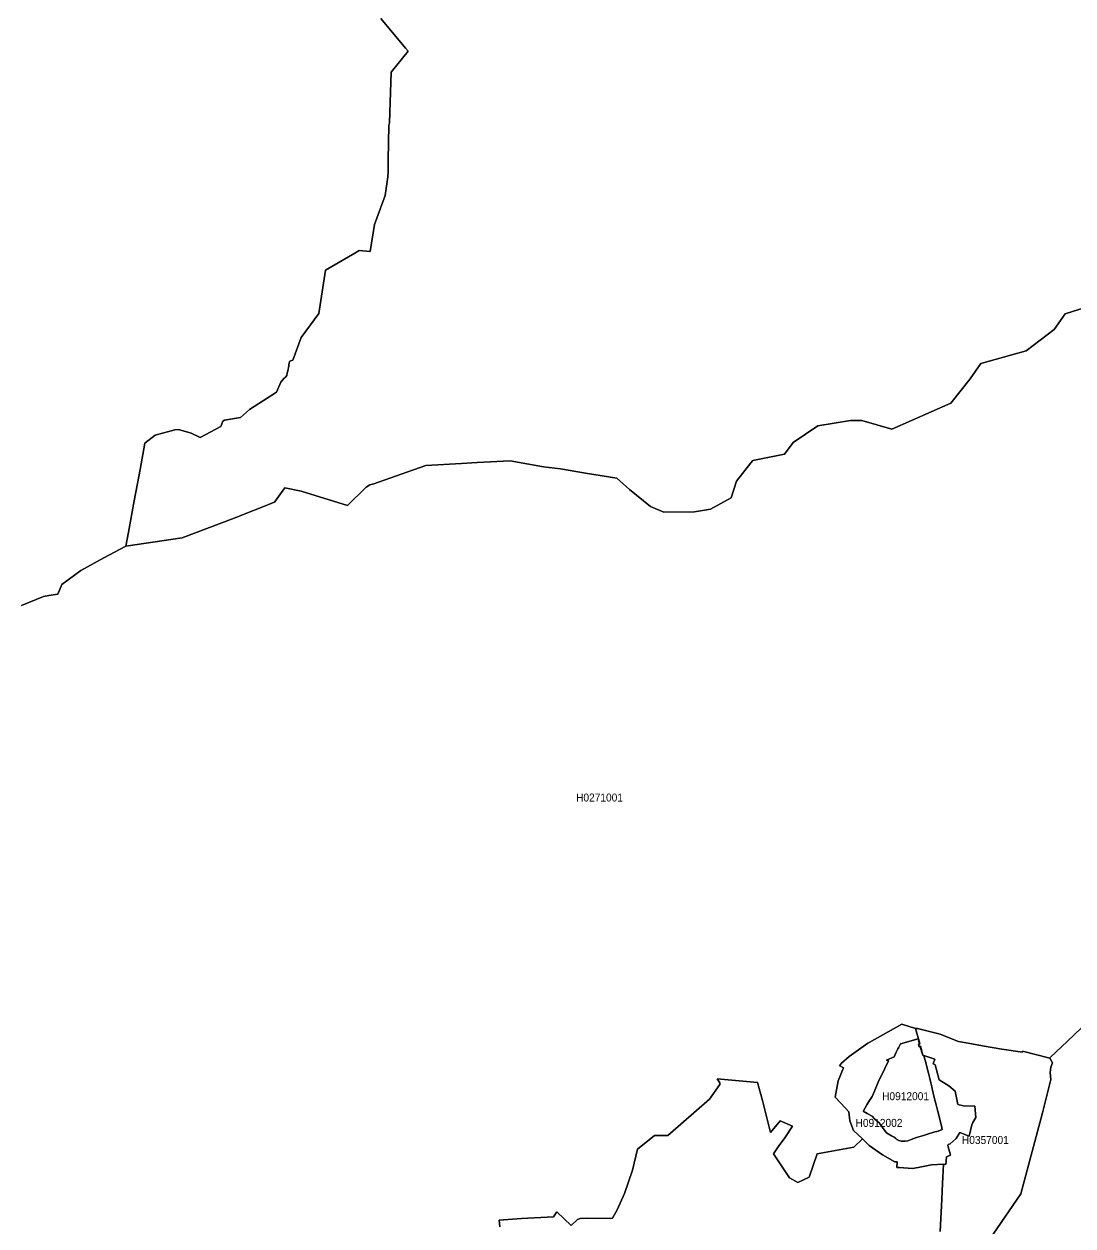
# Model space of a CAD drawing. Extents: x 369010 to 739155, y 6377141 to 6616555.
# Drawn here: x 579296 to 592403, y 6498445 to 6513467 of the extents above; entities that cross this region are included whole.
import ezdxf
from ezdxf.enums import TextEntityAlignment as Align

# ---------------------------------------------------------------- set-up
doc = ezdxf.new("R2010")
doc.units = 0
doc.header["$LTSCALE"] = 40
doc.layers.add('1', color=7, linetype='Continuous', lineweight=13)
doc.layers.add('2', color=7, linetype='Continuous')

msp = doc.modelspace()

# ---------------------------------------------------------------- linework, layer by layer
at = {"layer": '1'}
for points in [[(579265.33, 6506199.85), (579536.59, 6506313.55), (579605.93, 6506325.63), (579718.31, 6506339.7), (579766.8, 6506460.18), (580006.45, 6506637.27), (580293.27, 6506795), (580569.17, 6506940.31), (580602.6, 6507116.41), (580669.63, 6507508.32), (580745.59, 6507900.07), (580803.02, 6508227.6), (580932.94, 6508329.06), (581180.04, 6508395.92), (581226.71, 6508400.06), (581384.94, 6508352.89), (581495.16, 6508299.43), (581755.33, 6508438.95), (581779.5, 6508502.5), (581801.84, 6508514.42), (582000.94, 6508548.68), (582111, 6508647.49), (582448.46, 6508864.13), (582504.74, 6508991.4), (582540.82, 6509037.58), (582562.33, 6509055.45), (582577.89, 6509074.65), (582582.03, 6509106.26), (582593.94, 6509127.78), (582594.94, 6509157.4), (582598.58, 6509168), (582606.69, 6509237.51), (582616.78, 6509253.56), (582655.34, 6509264.48), (582760.11, 6509551.47), (582981.39, 6509849.54), (583063.97, 6510390.08), (583430.4, 6510603.74), (583484.68, 6510634.86), (583621.06, 6510623.77), (583674.68, 6510963.71), (583806.26, 6511326), (583839.69, 6511558.37), (583846.15, 6511619.27), (583847.14, 6511768.56), (583853.43, 6512198.21), (583862.53, 6512232.14), (583867.99, 6512360.9), (583884.87, 6512866.51), (584093.9, 6513129.17), (584063.12, 6513166.9), (583752.64, 6513534.82)], [(583752.64, 6513534.82), (584063.12, 6513166.9), (584093.9, 6513129.17), (583884.87, 6512866.51), (583867.99, 6512360.9), (583862.53, 6512232.14)], [(583862.53, 6512232.14), (583853.43, 6512198.21), (583847.14, 6511768.56), (583846.15, 6511619.27), (583839.69, 6511558.37), (583806.26, 6511326), (583674.68, 6510963.71), (583621.06, 6510623.77), (583484.68, 6510634.86), (583430.4, 6510603.74), (583063.97, 6510390.08), (582981.39, 6509849.54), (582760.11, 6509551.47), (582655.34, 6509264.48), (582616.78, 6509253.56), (582606.69, 6509237.51), (582598.58, 6509168), (582594.94, 6509157.4), (582593.94, 6509127.78), (582582.03, 6509106.26), (582577.89, 6509074.65), (582562.33, 6509055.45), (582540.82, 6509037.58), (582504.74, 6508991.4), (582448.46, 6508864.13), (582111, 6508647.49), (582000.94, 6508548.68), (581801.84, 6508514.42), (581779.5, 6508502.5), (581755.33, 6508438.95), (581495.16, 6508299.43), (581384.94, 6508352.89), (581226.71, 6508400.06), (581180.04, 6508395.92), (580932.94, 6508329.06), (580803.02, 6508227.6), (580745.59, 6507900.07), (580669.63, 6507508.32), (580602.6, 6507116.41), (580569.17, 6506940.31), (581272.89, 6507044.91), (581920.84, 6507289.52), (582426.29, 6507489.45), (582555.71, 6507668.69), (582760.11, 6507628.48), (583337.72, 6507448.08), (583571.08, 6507680.45), (583614.61, 6507705.93), (583666.57, 6507721.49), (584008.5, 6507841.81), (584317.17, 6507948.89), (584763.04, 6507973.06), (584959.66, 6507988.28), (585370.93, 6508006.65), (585786.85, 6507934.99), (585998.52, 6507909.83), (586312.82, 6507854.72), (586703.08, 6507791.99), (586860.3, 6507648.83), (587125.61, 6507436.49), (587291.77, 6507367.97), (587674.91, 6507370.29), (587875.67, 6507404.38), (588131.54, 6507545.39), (588197.74, 6507752.11), (588376.16, 6507983.48), (588400.82, 6508012.94), (588797.36, 6508090.9), (588906.1, 6508238.36), (589213.94, 6508446.23), (589623.56, 6508510.78), (589765.56, 6508513.1), (590140.43, 6508403.2), (590878.08, 6508726.76), (591118.23, 6509034.76), (591252.12, 6509225.59), (591816.32, 6509383.32), (592166.86, 6509651.27), (592307.04, 6509844.08), (592634.9, 6509949.84)], [(592634.9, 6509949.84), (592307.04, 6509844.08), (592166.86, 6509651.27), (591816.32, 6509383.32), (591252.12, 6509225.59), (591118.23, 6509034.76), (590878.08, 6508726.76), (590140.43, 6508403.2), (589765.56, 6508513.1), (589623.56, 6508510.78), (589213.94, 6508446.23), (588906.1, 6508238.36), (588797.36, 6508090.9), (588400.82, 6508012.94), (588376.16, 6507983.48), (588197.74, 6507752.11), (588131.54, 6507545.39), (587875.67, 6507404.38), (587674.91, 6507370.29), (587291.77, 6507367.97), (587125.61, 6507436.49), (586860.3, 6507648.83), (586703.08, 6507791.99), (586312.82, 6507854.72), (585998.52, 6507909.83), (585786.85, 6507934.99), (585370.93, 6508006.65), (584959.66, 6507988.28), (584763.04, 6507973.06), (584317.17, 6507948.89), (584008.5, 6507841.81), (583666.57, 6507721.49), (583614.61, 6507705.93), (583571.08, 6507680.45), (583337.72, 6507448.08), (582760.11, 6507628.48), (582555.71, 6507668.69), (582426.29, 6507489.45), (581920.84, 6507289.52), (581272.89, 6507044.91), (580569.17, 6506940.31), (580293.27, 6506795), (580006.45, 6506637.27), (579766.8, 6506460.18), (579718.31, 6506339.7), (579605.93, 6506325.63), (579536.59, 6506313.55), (579265.33, 6506199.85)], [(589601.71, 6499871.8), (589560.5, 6499918.47), (589431.24, 6500056.17), (589467.82, 6500260.4), (589537.33, 6500420.12), (589488.01, 6500444.28), (589486.52, 6500446.27), (589511.84, 6500481.19), (589604.69, 6500563.61), (589839.38, 6500730.1), (589856.42, 6500736.73), (590262.74, 6500965.62), (590434.53, 6500914.48), (590461.84, 6500911.83), (590745.34, 6500840.99), (590763.38, 6500832.06), (590937.83, 6500762.21), (590974.73, 6500749.3), (591091.74, 6500727.95), (591273.47, 6500696.01), (591513.78, 6500652.48), (591772.46, 6500617.56), (591774.45, 6500630.14), (592115.88, 6500543.42), (592119.86, 6500550.7), (592335.67, 6500752.78), (592594.02, 6500999.71)], [(590424.76, 6500770.32), (590468.79, 6500782.07), (590486.83, 6500723.15), (590489.14, 6500723.98), (590434.53, 6500914.48), (590262.74, 6500965.62), (589856.42, 6500736.73), (589839.38, 6500730.1), (589604.69, 6500563.61), (589511.84, 6500481.19), (589486.52, 6500446.27), (589488.01, 6500444.28), (589537.33, 6500420.12), (589467.82, 6500260.4), (589431.24, 6500056.17), (589560.5, 6499918.47), (589601.71, 6499871.8), (589616.11, 6499760.25), (589662.62, 6499638.11), (589774.5, 6499533.84)], [(592594.02, 6500999.71), (592335.67, 6500752.78), (592119.86, 6500550.7), (592115.88, 6500543.42), (592147.49, 6500483.83), (592127.8, 6500431.2), (592118.37, 6500361.53), (592124.99, 6500271.16), (592122.83, 6500257.43), (592021.55, 6499859.22), (591751.61, 6498846.67), (591407.2, 6498341.39)], [(591407.2, 6498341.39), (591751.61, 6498846.67), (592021.55, 6499859.22), (592122.83, 6500257.43), (592124.99, 6500271.16), (592118.37, 6500361.53), (592127.8, 6500431.2), (592147.49, 6500483.83), (592115.88, 6500543.42), (591774.45, 6500630.14), (591772.46, 6500617.56), (591513.78, 6500652.48), (591273.47, 6500696.01), (591091.74, 6500727.95), (590974.73, 6500749.3), (590937.83, 6500762.21), (590763.38, 6500832.06), (590745.34, 6500840.99), (590461.84, 6500911.83), (590434.53, 6500914.48), (590489.14, 6500723.98), (590486.83, 6500723.15), (590487.66, 6500720.34), (590475.08, 6500714.88), (590482.03, 6500687.4), (590496.1, 6500693.03), (590526.22, 6500581.48), (590576.86, 6500563.28), (590678.32, 6500531.17), (590655.97, 6500470.43), (590682.29, 6500460.17), (590731.28, 6500270.67), (590850.94, 6500197.68), (590932.2, 6500128.66), (590964.14, 6499963.32), (591035.8, 6499947.44), (591166.88, 6499941.81), (591176.15, 6499942.97), (591190.05, 6499798.81), (591151.66, 6499737.08), (591141.4, 6499709.28), (591107.63, 6499565.12), (590987.64, 6499611.3), (590944.61, 6499535.99), (590866.82, 6499471.12), (590843.82, 6499463.83), (590840.18, 6499449.27), (590871.46, 6499330.11), (590824.29, 6499308.26), (590813.37, 6499212.1), (590786.22, 6499215.25), (590773.81, 6498974.6), (590762.72, 6498778.81), (590744.02, 6498373.66)], [(589774.5, 6499533.84), (589857.42, 6499450.59), (590024.41, 6499334.91), (590177.67, 6499246.36), (590207.46, 6499248.35), (590202, 6499175.53), (590230.13, 6499173.87), (590397.79, 6499161.29), (590468.46, 6499177.18), (590636.28, 6499207.3), (590786.22, 6499215.25), (590813.37, 6499212.1), (590824.29, 6499308.26), (590871.46, 6499330.11), (590840.18, 6499449.27), (590843.82, 6499463.83), (590866.82, 6499471.12), (590944.61, 6499535.99), (590987.64, 6499611.3), (591107.63, 6499565.12), (591141.4, 6499709.28), (591151.66, 6499737.08), (591190.05, 6499798.81), (591176.15, 6499942.97), (591166.88, 6499941.81), (591035.8, 6499947.44), (590964.14, 6499963.32), (590932.2, 6500128.66), (590850.94, 6500197.68), (590731.28, 6500270.67), (590682.29, 6500460.17), (590655.97, 6500470.43), (590678.32, 6500531.17), (590576.86, 6500563.28), (590526.22, 6500581.48), (590496.1, 6500693.03), (590482.03, 6500687.4), (590475.08, 6500714.88), (590472.59, 6500713.89), (590481.04, 6500683.6), (590494.94, 6500689.06), (590514.96, 6500618.56), (590526.55, 6500578.17), (590540.95, 6500573.21), (590541.28, 6500573.04), (590557.33, 6500516.94), (590569.25, 6500472.42), (590582.16, 6500418.63), (590598.38, 6500353.91), (590612.94, 6500289.2), (590626.02, 6500234.75), (590638.76, 6500185.27), (590649.02, 6500142.73), (590670.54, 6500049.72), (590695.36, 6499957.86), (590713.73, 6499874.78), (590729.13, 6499813.71), (590743.52, 6499757.27), (590759.58, 6499695.21), (590769.18, 6499649.86), (590718.86, 6499630.83), (590664.41, 6499617.26), (590585.14, 6499593.59), (590533.83, 6499577.37), (590448.6, 6499548.9), (590382.89, 6499526.89), (590338.87, 6499510.67), (590307.42, 6499505.38), (590276.31, 6499502.89), (590258.1, 6499505.04), (590225.5, 6499512.82), (590203.82, 6499524.41), (590190.91, 6499539.47), (590167.07, 6499554.7), (590136.46, 6499571.25), (590074.23, 6499608.48), (590060.16, 6499624.21), (590042.45, 6499648.21), (589993.96, 6499716.56), (589979.56, 6499732.94), (589922.13, 6499783.92), (589892.67, 6499815.36), (589833.09, 6499848.47), (589783.44, 6499877.59), (589786.58, 6499883.88), (589828.12, 6499959.35), (589854.11, 6500000.56), (589892.83, 6500063.45), (589925.11, 6500130.98), (589969.3, 6500243.03), (590051.22, 6500412.67), (590096.07, 6500508), (590074.72, 6500516.6), (590167.24, 6500559.14), (590194.88, 6500616.73), (590215.24, 6500658.94), (590223.01, 6500672.84), (590246.02, 6500720.51), (590321.65, 6500740.37), (590424.76, 6500770.32)], [(589205.66, 6499347.98), (589105.03, 6499056.2), (588967, 6498989.17), (588862.74, 6499048.09), (588661.32, 6499347.82), (588719.08, 6499434.04), (588800.51, 6499547.08), (588899.64, 6499693.39), (588742.75, 6499760.25), (588621.93, 6499613.78), (588522.3, 6500011.32), (588461.89, 6500239.39), (587958.59, 6500285.56), (587988.54, 6500235.08), (587990.03, 6500214.73), (587862.76, 6500028.37), (587338.45, 6499577.04), (587173.77, 6499575.55), (586963.41, 6499405.25), (586898.2, 6499142.76), (586796.92, 6498852.46), (586708.87, 6498644.42), (586647.8, 6498542.8), (586626.94, 6498538), (586321.26, 6498543.47), (586244.46, 6498539.83), (586210.2, 6498526.09), (586132.91, 6498448.8), (585952.68, 6498620.92), (585911.3, 6498560.35), (585512.11, 6498536.35), (585231.58, 6498517.32), (585242.5, 6498433.24)], [(585242.5, 6498433.24), (585231.58, 6498517.32), (585512.11, 6498536.35), (585911.3, 6498560.35), (585952.68, 6498620.92), (586132.91, 6498448.8), (586210.2, 6498526.09), (586244.46, 6498539.83), (586321.26, 6498543.47), (586626.94, 6498538), (586647.8, 6498542.8), (586708.87, 6498644.42), (586796.92, 6498852.46), (586898.2, 6499142.76), (586963.41, 6499405.25), (587173.77, 6499575.55), (587338.45, 6499577.04), (587862.76, 6500028.37), (587990.03, 6500214.73), (587988.54, 6500235.08), (587958.59, 6500285.56), (588461.89, 6500239.39), (588522.3, 6500011.32), (588621.93, 6499613.78), (588742.75, 6499760.25), (588899.64, 6499693.39), (588800.51, 6499547.08), (588719.08, 6499434.04), (588661.32, 6499347.82), (588862.74, 6499048.09), (588967, 6498989.17), (589105.03, 6499056.2), (589205.66, 6499347.98), (589663.61, 6499427.75), (589774.5, 6499533.84), (589662.62, 6499638.11), (589616.11, 6499760.25), (589601.71, 6499871.8)], [(590744.02, 6498373.66), (590762.72, 6498778.81), (590773.81, 6498974.6), (590786.22, 6499215.25), (590636.28, 6499207.3), (590468.46, 6499177.18), (590397.79, 6499161.29), (590230.13, 6499173.87), (590202, 6499175.53), (590207.46, 6499248.35), (590177.67, 6499246.36), (590024.41, 6499334.91), (589857.42, 6499450.59), (589774.5, 6499533.84), (589663.61, 6499427.75), (589205.66, 6499347.98)]]:
    msp.add_lwpolyline(points, dxfattribs=at)
msp.add_lwpolyline([(590194.88, 6500616.73), (590167.24, 6500559.14), (590074.72, 6500516.6), (590096.07, 6500508), (590051.22, 6500412.67), (589969.3, 6500243.03), (589925.11, 6500130.98), (589892.83, 6500063.45), (589854.11, 6500000.56), (589828.12, 6499959.35), (589786.58, 6499883.88), (589783.44, 6499877.59), (589833.09, 6499848.47), (589892.67, 6499815.36), (589922.13, 6499783.92), (589979.56, 6499732.94), (589993.96, 6499716.56), (590042.45, 6499648.21), (590060.16, 6499624.21), (590074.23, 6499608.48), (590136.46, 6499571.25), (590167.07, 6499554.7), (590190.91, 6499539.47), (590203.82, 6499524.41), (590225.5, 6499512.82), (590258.1, 6499505.04), (590276.31, 6499502.89), (590307.42, 6499505.38), (590338.87, 6499510.67), (590382.89, 6499526.89), (590448.6, 6499548.9), (590533.83, 6499577.37), (590585.14, 6499593.59), (590664.41, 6499617.26), (590718.86, 6499630.83), (590769.18, 6499649.86), (590759.58, 6499695.21), (590743.52, 6499757.27), (590729.13, 6499813.71), (590713.73, 6499874.78), (590695.36, 6499957.86), (590670.54, 6500049.72), (590649.02, 6500142.73), (590638.76, 6500185.27), (590626.02, 6500234.75), (590612.94, 6500289.2), (590598.38, 6500353.91), (590582.16, 6500418.63), (590569.25, 6500472.42), (590557.33, 6500516.94), (590541.28, 6500573.04), (590540.95, 6500573.21), (590526.55, 6500578.17), (590514.96, 6500618.56), (590494.94, 6500689.06), (590481.04, 6500683.6), (590472.59, 6500713.89), (590475.08, 6500714.88), (590474.08, 6500718.35), (590486.83, 6500723.15), (590468.79, 6500782.07), (590424.76, 6500770.32), (590321.65, 6500740.37), (590246.02, 6500720.51), (590223.01, 6500672.84), (590215.24, 6500658.94)], close=True, dxfattribs=at)

# ---------------------------------------------------------------- texts
at = {"layer": '2', "width": 0.95}
for s, p in [('H0271001', (586486.84, 6503749.46)), ('H0912001', (590311.12, 6500016.61)), ('H0912002', (589979.55, 6499682.94)), ('H0357001', (591308.57, 6499469.4))]:
    msp.add_text(s, height=100, dxfattribs=at).set_placement(p, align=Align.CENTER)

doc.saveas('drawing.dxf')
